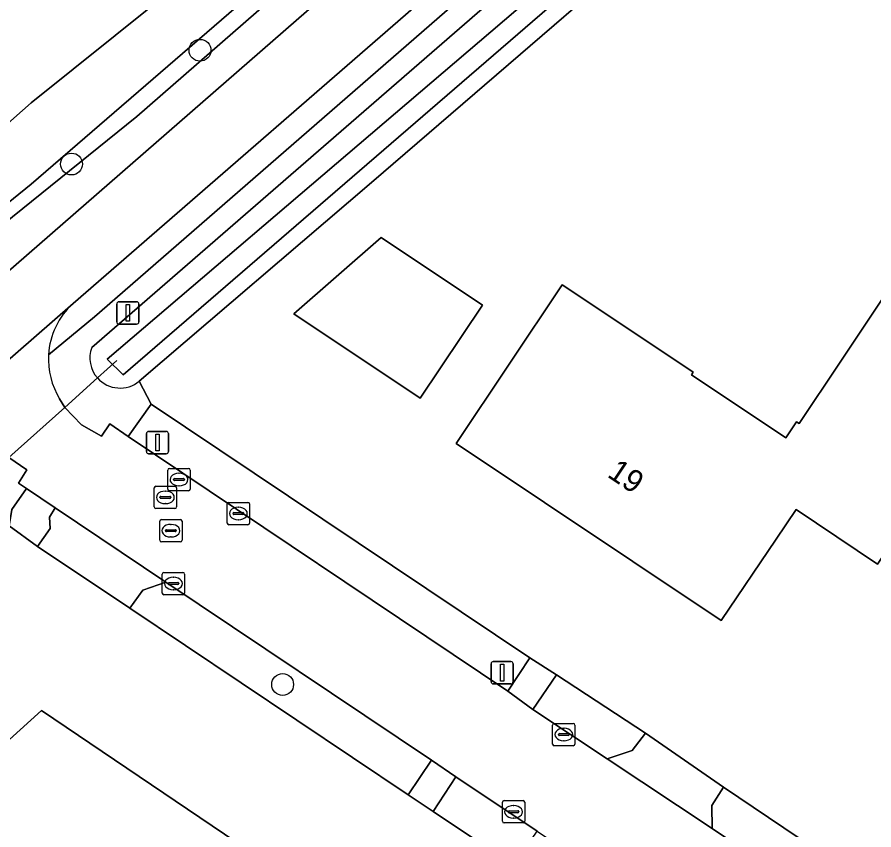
# Model space of a CAD drawing. Extents: x 163266 to 164362, y 381528 to 382286.
# Drawn here: x 163999.37 to 164037.73, y 381880.07 to 381916.46 of the extents above; entities that cross this region are included whole.
import ezdxf

# ---------------------------------------------------------------- set-up
doc = ezdxf.new("R2010")
doc.units = 0
for name, color, linetype in [('IMGEO_Boom', 7, 'Continuous'), ('IMGEO_Duiker', 7, 'Continuous'), ('IMGEO_Erf', 7, 'Continuous'), ('IMGEO_Groenvoorziening', 7, 'Continuous'), ('IMGEO_Kolk', 7, 'Continuous'), ('IMGEO_Lichtmast', 7, 'Continuous'), ('IMGEO_Oever', 7, 'Continuous'), ('IMGEO_Pand', 7, 'Continuous'), ('IMGEO_Pand_nummerreeks', 7, 'Continuous'), ('IMGEO_Rijbaan_lokaal_gesloten', 7, 'Continuous'), ('IMGEO_Rijbaan_lokaal_open', 7, 'Continuous'), ('IMGEO_Rioolput', 7, 'Continuous'), ('IMGEO_Voetpad_halfverhard', 7, 'Continuous'), ('IMGEO_Voetpad_open', 7, 'Continuous'), ('IMGEO_Waterloop', 7, 'Continuous')]:
    doc.layers.add(name, color=color, linetype=linetype)

msp = doc.modelspace()

# ---------------------------------------------------------------- linework, layer by layer
at = {"layer": 'IMGEO_Boom'}
for centre in [(164007.561, 381914.974), (164001.808, 381909.88), (164011.261, 381886.578)]:
    msp.add_circle(centre, 0.489, dxfattribs=at)
at = {"layer": 'IMGEO_Duiker'}
msp.add_lwpolyline([(163997.258, 381895.171), (163998.074, 381895.904), (163999, 381896.735), (164001.507, 381898.986), (164002.974, 381900.304), (164003.841, 381901.082)], dxfattribs=at)
at = {"layer": 'IMGEO_Erf'}
for points in [[(163981.759, 381896.51), (163982.978, 381897.576), (163983.903, 381898.385), (164000, 381912.621), (164013.095, 381923.126), (164045.138, 381950.831), (164045.957, 381951.785), (164047.495, 381953.575), (164005.841, 381991.21), (164000, 381996.499), (163996.133, 382000), (163967.622, 382025.804), (163959.22, 382032.884), (163952.437, 382038.271), (163951.112, 382039.278), (163945.397, 382043.624), (163945.352, 382043.639), (163943.77, 382044.161)], [(164111.638, 381906.317), (164102.64, 381912.377), (164089.369, 381921.4), (164084.755, 381924.537), (164072.016, 381933.198), (164067.524, 381936.259), (164066.482, 381936.995), (164058.637, 381942.16), (164057.727, 381942.206), (164054.039, 381939.756), (164049.868, 381936.862), (164032.571, 381923.999), (164015.233, 381909.058), (164004.845, 381900.164), (164005.371, 381899.132), (164022.324, 381887.777), (164023.517, 381887.015), (164027.504, 381884.396), (164030.999, 381881.988), (164041.078, 381875.19)], [(164023.757, 381877.048), (164021.609, 381878.481), (164017.994, 381880.891), (164016.88, 381881.641), (164004.426, 381889.991), (164000.285, 381892.756), (163999.021, 381893.687), (163929.416, 381832.861), (163943.921, 381816.693), (163948.755, 381811.304)]]:
    msp.add_lwpolyline(points, dxfattribs=at)
for points in [[(164037.896, 381891.966), (164034.254, 381894.419), (164033.352, 381893.083), (164030.901, 381889.438), (164019.028, 381897.367), (164023.776, 381904.477), (164029.353, 381900.753), (164029.639, 381900.562), (164029.561, 381900.446), (164033.786, 381897.625), (164034.263, 381898.34), (164034.38, 381898.262), (164036.22, 381901.017), (164040.727, 381907.767), (164043.97, 381905.601), (164044.632, 381905.16), (164046.453, 381907.876), (164047.906, 381906.901)], [(164017.425, 381899.402), (164011.766, 381903.181), (164015.667, 381906.595), (164020.205, 381903.565)], [(164003.17, 381861.72), (163997.803, 381867.67), (164005.249, 381874.338), (164001.739, 381878.437), (163999.856, 381876.747), (163995.833, 381881.231), (164000.469, 381885.413), (164011.921, 381877.668), (164009.01, 381875.086), (164010.379, 381873.532), (164010.889, 381873.982), (164013.525, 381870.99)]]:
    msp.add_lwpolyline(points, close=True, dxfattribs=at)
at = {"layer": 'IMGEO_Groenvoorziening'}
for points in [[(164054.376, 381947.351), (164050.193, 381944.236), (164002.833, 381903.042), (164000.781, 381901.336)], [(164002.718, 381901.672), (164039.693, 381933.766), (164046.176, 381939.079), (164055.887, 381945.905)], [(164037.528, 381938.674), (164036.559, 381939.767), (164004.731, 381912.013), (163985.54, 381896.526), (163985.262, 381896.324), (163984.981, 381896.151)], [(163847.227, 381777.818), (163849.537, 381774.989), (163854.909, 381779.633), (163855.968, 381780.463), (164037.528, 381938.674)], [(164001.279, 381899.375), (164001.507, 381898.986), (164002.257, 381898.203), (164003.158, 381897.698), (164003.527, 381898.244), (164004.348, 381897.686), (164005.371, 381899.132), (164004.845, 381900.164)], [(163999.021, 381893.687), (163999.145, 381894.409), (163999.796, 381895.348), (163999.429, 381895.594), (163999.804, 381896.196), (163999, 381896.735), (163998.571, 381897.023)]]:
    msp.add_lwpolyline(points, dxfattribs=at)
for centre, radius, start, end in [((164003.975, 381901.199), 1.343, 159.3885, 221.8104), ((164004.117, 381901.139), 3.342, 176.6279, 211.8705), ((164003.981, 381901.196), 1.345, 221.5063, 309.9352)]:
    msp.add_arc(centre, radius, start, end, dxfattribs=at)
at = {"layer": 'IMGEO_Kolk'}
for p, q in [((164008.778, 381893.808), (164008.778, 381894.66)), ((164008.853, 381894.734), (164009.705, 381894.734)), ((164009.779, 381894.66), (164009.779, 381893.808)), ((164009.037, 381894.228), (164009.037, 381894.24)), ((164009.475, 381894.191), (164009.077, 381894.191)), ((164009.08, 381894.277), (164009.478, 381894.277)), ((164009.266, 381894.514), (164009.291, 381894.514)), ((164009.521, 381894.24), (164009.521, 381894.228)), ((164009.289, 381893.954), (164009.264, 381893.954)), ((164009.705, 381893.734), (164008.853, 381893.734)), ((164005.872, 381890.673), (164005.872, 381891.525)), ((164005.947, 381891.599), (164006.799, 381891.599)), ((164006.873, 381891.525), (164006.873, 381890.673)), ((164006.131, 381891.093), (164006.131, 381891.105)), ((164006.174, 381891.142), (164006.572, 381891.142)), ((164006.36, 381891.379), (164006.385, 381891.379)), ((164006.615, 381891.105), (164006.615, 381891.093)), ((164006.569, 381891.056), (164006.171, 381891.056)), ((164006.383, 381890.819), (164006.358, 381890.819)), ((164006.799, 381890.599), (164005.947, 381890.599)), ((164023.349, 381883.912), (164023.349, 381884.764)), ((164023.424, 381884.838), (164024.276, 381884.838)), ((164023.837, 381884.618), (164023.862, 381884.618)), ((164024.35, 381884.764), (164024.35, 381883.912)), ((164023.608, 381884.332), (164023.608, 381884.344)), ((164024.046, 381884.295), (164023.648, 381884.295)), ((164023.651, 381884.381), (164024.049, 381884.381)), ((164024.092, 381884.344), (164024.092, 381884.332)), ((164024.276, 381883.838), (164023.424, 381883.838)), ((164023.86, 381884.058), (164023.835, 381884.058)), ((164021.099, 381880.454), (164021.099, 381881.306)), ((164021.174, 381881.38), (164022.026, 381881.38)), ((164021.587, 381881.16), (164021.612, 381881.16)), ((164022.1, 381881.306), (164022.1, 381880.454)), ((164021.358, 381880.874), (164021.358, 381880.886)), ((164021.796, 381880.837), (164021.398, 381880.837)), ((164021.401, 381880.923), (164021.799, 381880.923)), ((164021.842, 381880.886), (164021.842, 381880.874)), ((164022.026, 381880.38), (164021.174, 381880.38)), ((164021.61, 381880.6), (164021.585, 381880.6))]:
    msp.add_line(p, q, dxfattribs=at)
for points in [[(164008.778, 381893.808), (164008.778, 381894.66)], [(164008.853, 381894.734), (164009.705, 381894.734)], [(164009.779, 381894.66), (164009.779, 381893.808)], [(164009.705, 381893.734), (164008.853, 381893.734)], [(164005.872, 381890.673), (164005.872, 381891.525)], [(164005.947, 381891.599), (164006.799, 381891.599)], [(164006.873, 381891.525), (164006.873, 381890.673)], [(164006.799, 381890.599), (164005.947, 381890.599)], [(164023.349, 381883.912), (164023.349, 381884.764)], [(164023.424, 381884.838), (164024.276, 381884.838)], [(164024.35, 381884.764), (164024.35, 381883.912)], [(164024.276, 381883.838), (164023.424, 381883.838)], [(164021.099, 381880.454), (164021.099, 381881.306)], [(164021.174, 381881.38), (164022.026, 381881.38)], [(164022.1, 381881.306), (164022.1, 381880.454)], [(164022.026, 381880.38), (164021.174, 381880.38)]]:
    msp.add_lwpolyline(points, dxfattribs=at)
for centre, radius, start, end in [((164008.855, 381894.658), 0.0765, 91.552, 178.448), ((164008.855, 381894.658), 0.0765, 91.552, 178.448), ((164009.703, 381894.658), 0.0765, 1.552, 88.448), ((164009.703, 381894.658), 0.0765, 1.552, 88.448), ((164009.077, 381894.237), 0.0403, 85.8775, 175.7526), ((164009.074, 381894.227), 0.0366, 178.938, 274.7102), ((164009.478, 381894.234), 0.043, 264.8664, 352.4533), ((164009.482, 381894.239), 0.0386, 1.7309, 96.639), ((164008.855, 381893.81), 0.0765, 181.552, 268.448), ((164008.855, 381893.81), 0.0765, 181.552, 268.448), ((164009.703, 381893.81), 0.0765, 271.552, 358.448), ((164009.703, 381893.81), 0.0765, 271.552, 358.448), ((164005.949, 381891.523), 0.0765, 91.552, 178.448), ((164005.949, 381891.523), 0.0765, 91.552, 178.448), ((164006.797, 381891.523), 0.0765, 1.552, 88.448), ((164006.797, 381891.523), 0.0765, 1.552, 88.448), ((164006.171, 381891.102), 0.0403, 85.8775, 175.7526), ((164006.168, 381891.092), 0.0366, 178.938, 274.7102), ((164006.572, 381891.099), 0.043, 264.8664, 352.4533), ((164006.576, 381891.104), 0.0386, 1.7309, 96.639), ((164005.949, 381890.675), 0.0765, 181.552, 268.448), ((164005.949, 381890.675), 0.0765, 181.552, 268.448), ((164006.797, 381890.675), 0.0765, 271.552, 358.448), ((164006.797, 381890.675), 0.0765, 271.552, 358.448), ((164023.426, 381884.762), 0.0765, 91.552, 178.448), ((164023.426, 381884.762), 0.0765, 91.552, 178.448), ((164024.274, 381884.762), 0.0765, 1.552, 88.448), ((164024.274, 381884.762), 0.0765, 1.552, 88.448), ((164023.648, 381884.341), 0.0403, 85.8775, 175.7526), ((164023.645, 381884.331), 0.0366, 178.938, 274.7102), ((164024.049, 381884.338), 0.043, 264.8664, 352.4533), ((164024.053, 381884.343), 0.0386, 1.7309, 96.639), ((164023.426, 381883.914), 0.0765, 181.552, 268.448), ((164023.426, 381883.914), 0.0765, 181.552, 268.448), ((164024.274, 381883.914), 0.0765, 271.552, 358.448), ((164024.274, 381883.914), 0.0765, 271.552, 358.448), ((164021.176, 381881.304), 0.0765, 91.552, 178.448), ((164021.176, 381881.304), 0.0765, 91.552, 178.448), ((164022.024, 381881.304), 0.0765, 1.552, 88.448), ((164022.024, 381881.304), 0.0765, 1.552, 88.448), ((164021.398, 381880.883), 0.0403, 85.8775, 175.7526), ((164021.395, 381880.873), 0.0366, 178.938, 274.7102), ((164021.799, 381880.88), 0.043, 264.8664, 352.4533), ((164021.803, 381880.885), 0.0386, 1.7309, 96.639), ((164021.176, 381880.456), 0.0765, 181.552, 268.448), ((164021.176, 381880.456), 0.0765, 181.552, 268.448), ((164022.024, 381880.456), 0.0765, 271.552, 358.448), ((164022.024, 381880.456), 0.0765, 271.552, 358.448)]:
    msp.add_arc(centre, radius, start, end, dxfattribs=at)
for centre, major_axis, ratio, start_param, end_param in [((164009.265, 381894.234), (-0.387, 0.002), 0.722429, 4.712389, 7.853982), ((164009.29, 381894.234), (-0.39, 0.002), 0.717154, 1.570796, 4.712389), ((164006.359, 381891.099), (-0.387, 0.002), 0.722429, 4.712389, 7.853982), ((164006.384, 381891.099), (-0.39, 0.002), 0.717154, 1.570796, 4.712389), ((164023.836, 381884.338), (-0.387, 0.002), 0.722429, 4.712389, 7.853982), ((164023.861, 381884.338), (-0.39, 0.002), 0.717154, 1.570796, 4.712389), ((164021.586, 381880.88), (-0.387, 0.002), 0.722429, 4.712389, 7.853982), ((164021.611, 381880.88), (-0.39, 0.002), 0.717154, 1.570796, 4.712389)]:
    msp.add_ellipse(centre, major_axis=major_axis, ratio=ratio, start_param=start_param, end_param=end_param, dxfattribs=at)
at = {"layer": 'IMGEO_Lichtmast'}
for p, q in [((164003.835, 381902.814), (164003.835, 381903.614)), ((164003.835, 381903.614), (164003.835, 381902.814)), ((164003.935, 381903.714), (164004.725, 381903.714)), ((164004.725, 381903.714), (164003.935, 381903.714)), ((164004.825, 381903.614), (164004.825, 381902.814)), ((164004.825, 381902.814), (164004.825, 381903.614)), ((164004.725, 381902.714), (164003.935, 381902.714)), ((164003.935, 381902.714), (164004.725, 381902.714)), ((164005.161, 381897.009), (164005.161, 381897.809)), ((164005.161, 381897.809), (164005.161, 381897.009)), ((164005.261, 381897.909), (164006.051, 381897.909)), ((164006.051, 381897.909), (164005.261, 381897.909)), ((164006.151, 381897.809), (164006.151, 381897.009)), ((164006.151, 381897.009), (164006.151, 381897.809)), ((164006.051, 381896.909), (164005.261, 381896.909)), ((164005.261, 381896.909), (164006.051, 381896.909)), ((164020.592, 381886.707), (164020.592, 381887.507)), ((164020.592, 381887.507), (164020.592, 381886.707)), ((164020.692, 381887.607), (164021.482, 381887.607)), ((164021.482, 381887.607), (164020.692, 381887.607)), ((164021.582, 381887.507), (164021.582, 381886.707)), ((164021.582, 381886.707), (164021.582, 381887.507)), ((164021.482, 381886.607), (164020.692, 381886.607)), ((164020.692, 381886.607), (164021.482, 381886.607))]:
    msp.add_line(p, q, dxfattribs=at)
for points in [[(164004.255, 381903.589), (164004.405, 381903.589), (164004.405, 381902.839), (164004.255, 381902.839), (164004.255, 381903.589)], [(164005.581, 381897.784), (164005.731, 381897.784), (164005.731, 381897.034), (164005.581, 381897.034), (164005.581, 381897.784)], [(164021.012, 381887.482), (164021.162, 381887.482), (164021.162, 381886.732), (164021.012, 381886.732), (164021.012, 381887.482)]]:
    msp.add_lwpolyline(points, dxfattribs=at)
for centre, start, end in [((164003.935, 381903.614), 90, 180), ((164003.935, 381903.614), 90, 180), ((164004.725, 381903.614), 0, 90), ((164004.725, 381903.614), 360, 90), ((164003.935, 381902.814), 180, 270), ((164003.935, 381902.814), 180, 270), ((164004.725, 381902.814), 270, 0), ((164004.725, 381902.814), 270, 0), ((164005.261, 381897.809), 90, 180), ((164005.261, 381897.809), 90, 180), ((164006.051, 381897.809), 0, 90), ((164006.051, 381897.809), 360, 90), ((164005.261, 381897.009), 180, 270), ((164005.261, 381897.009), 180, 270), ((164006.051, 381897.009), 270, 0), ((164006.051, 381897.009), 270, 0), ((164020.692, 381887.507), 90, 180), ((164020.692, 381887.507), 90, 180), ((164021.482, 381887.507), 0, 90), ((164021.482, 381887.507), 360, 90), ((164020.692, 381886.707), 180, 270), ((164020.692, 381886.707), 180, 270), ((164021.482, 381886.707), 270, 0), ((164021.482, 381886.707), 270, 0)]:
    msp.add_arc(centre, 0.1, start, end, dxfattribs=at)
at = {"layer": 'IMGEO_Oever'}
for points in [[(164046.659, 381949.271), (164036.167, 381940.21), (164000, 381908.979), (163985.155, 381896.955)], [(164055.887, 381945.905), (164046.176, 381939.079), (164039.693, 381933.766), (164002.718, 381901.672)], [(164004.845, 381900.164), (164015.233, 381909.058), (164032.571, 381923.999), (164049.868, 381936.862), (164054.039, 381939.756), (164057.727, 381942.206), (164058.637, 381942.16), (164066.482, 381936.995)], [(163984.981, 381896.151), (163985.262, 381896.324), (163985.54, 381896.526), (164004.731, 381912.013), (164036.559, 381939.767)]]:
    msp.add_lwpolyline(points, dxfattribs=at)
msp.add_lwpolyline([(164045.512, 381934.668), (164034.302, 381926.26), (164024.96, 381918.447), (164004.121, 381900.443), (164003.41, 381901.143), (164029.222, 381923.192), (164046.73, 381937.438), (164057.044, 381945.162), (164058.396, 381945.321), (164067.261, 381939.596), (164066.937, 381939.004), (164066.585, 381938.363), (164057.919, 381943.731), (164057.322, 381943.611), (164051.542, 381939.345)], close=True, dxfattribs=at)
for centre, radius, start, end in [((164003.975, 381901.199), 1.343, 159.3885, 221.8104), ((164003.981, 381901.196), 1.345, 221.5063, 309.9352)]:
    msp.add_arc(centre, radius, start, end, dxfattribs=at)
at = {"layer": 'IMGEO_Pand'}
for points in [[(164046.453, 381907.876), (164044.632, 381905.16), (164043.97, 381905.601), (164040.727, 381907.767), (164036.22, 381901.017), (164034.38, 381898.262), (164034.263, 381898.34), (164033.786, 381897.625), (164029.561, 381900.446), (164029.639, 381900.562), (164029.353, 381900.753), (164023.776, 381904.477), (164019.028, 381897.367), (164030.901, 381889.438), (164033.352, 381893.083), (164034.254, 381894.419), (164037.896, 381891.966), (164047.906, 381906.901)], [(164011.766, 381903.181), (164017.425, 381899.402), (164020.205, 381903.565), (164015.667, 381906.595)], [(164003.17, 381861.72), (164013.525, 381870.99), (164010.889, 381873.982), (164010.379, 381873.532), (164009.01, 381875.086), (164011.921, 381877.668), (164000.469, 381885.413), (163995.833, 381881.231), (163999.856, 381876.747), (164001.739, 381878.437), (164005.249, 381874.338), (163997.803, 381867.67)]]:
    msp.add_lwpolyline(points, close=True, dxfattribs=at)
at = {"layer": 'IMGEO_Rijbaan_lokaal_gesloten'}
msp.add_lwpolyline([(163994.123, 381896.877), (164001.88, 381903.643), (164037.55, 381934.629), (164049.758, 381945.234), (164051.471, 381946.521), (164055.13, 381949.211), (164052.722, 381952.074), (164050.939, 381950.414), (164050.865, 381950.343), (164048.125, 381947.909), (164037.528, 381938.674), (163855.968, 381780.463), (163854.909, 381779.633), (163856.952, 381777.354), (163875.466, 381793.487), (163918.881, 381831.318), (163926.223, 381837.754)], close=True, dxfattribs=at)
at = {"layer": 'IMGEO_Rijbaan_lokaal_open'}
for points in [[(164001.88, 381903.643), (163994.123, 381896.877)], [(164025.787, 381883.247), (164022.457, 381885.457), (164021.34, 381886.276), (164004.348, 381897.686), (164003.527, 381898.244), (164003.158, 381897.698), (164002.257, 381898.203), (164001.507, 381898.986), (164001.279, 381899.375)], [(163998.571, 381897.023), (163999, 381896.735), (163999.804, 381896.196), (163999.429, 381895.594), (163999.796, 381895.348), (164001.074, 381894.49), (164006.028, 381891.166), (164017.924, 381883.184), (164019.023, 381882.448), (164022.652, 381880.012), (164025.646, 381878.003), (164036.893, 381870.385), (164038.576, 381869.252), (164061.479, 381853.831), (164067.085, 381850.057), (164074.222, 381845.198), (164075.369, 381844.441), (164083.195, 381839.066), (164084.215, 381838.47)], [(164087.394, 381841.853), (164087.024, 381842.107), (164069.1, 381854.192), (164060.623, 381859.907), (164059.455, 381860.697), (164055.995, 381863.023), (164050.572, 381866.67), (164049.933, 381867.099), (164045.389, 381870.177), (164041.338, 381872.887), (164040.101, 381873.72), (164030.485, 381880.129), (164025.787, 381883.247)]]:
    msp.add_lwpolyline(points, dxfattribs=at)
for centre, radius, start, end in [((164004.13, 381901.156), 3.353, 132.1314, 176.9246), ((164004.117, 381901.139), 3.342, 176.6279, 211.8705)]:
    msp.add_arc(centre, radius, start, end, dxfattribs=at)
at = {"layer": 'IMGEO_Rioolput'}
for p, q in [((164006.121, 381895.328), (164006.121, 381896.18)), ((164006.196, 381896.254), (164007.048, 381896.254)), ((164007.122, 381896.18), (164007.122, 381895.328)), ((164006.38, 381895.748), (164006.38, 381895.76)), ((164006.818, 381895.711), (164006.42, 381895.711)), ((164006.423, 381895.797), (164006.821, 381895.797)), ((164006.609, 381896.034), (164006.634, 381896.034)), ((164006.864, 381895.76), (164006.864, 381895.748)), ((164005.51, 381894.53), (164005.51, 381895.382)), ((164005.585, 381895.456), (164006.437, 381895.456)), ((164006.511, 381895.382), (164006.511, 381894.53)), ((164006.632, 381895.474), (164006.607, 381895.474)), ((164005.769, 381894.95), (164005.769, 381894.962)), ((164005.812, 381894.999), (164006.21, 381894.999)), ((164005.998, 381895.236), (164006.023, 381895.236)), ((164007.048, 381895.254), (164006.196, 381895.254)), ((164006.253, 381894.962), (164006.253, 381894.95)), ((164006.207, 381894.913), (164005.809, 381894.913)), ((164006.021, 381894.676), (164005.996, 381894.676)), ((164006.437, 381894.456), (164005.585, 381894.456)), ((164005.758, 381893.039), (164005.758, 381893.891)), ((164005.833, 381893.965), (164006.685, 381893.965)), ((164006.759, 381893.891), (164006.759, 381893.039)), ((164006.017, 381893.459), (164006.017, 381893.471)), ((164006.455, 381893.422), (164006.057, 381893.422)), ((164006.06, 381893.508), (164006.458, 381893.508)), ((164006.246, 381893.745), (164006.271, 381893.745)), ((164006.501, 381893.471), (164006.501, 381893.459)), ((164006.269, 381893.185), (164006.244, 381893.185)), ((164006.685, 381892.965), (164005.833, 381892.965))]:
    msp.add_line(p, q, dxfattribs=at)
for points in [[(164006.121, 381895.328), (164006.121, 381896.18)], [(164006.196, 381896.254), (164007.048, 381896.254)], [(164007.122, 381896.18), (164007.122, 381895.328)], [(164005.51, 381894.53), (164005.51, 381895.382)], [(164005.585, 381895.456), (164006.437, 381895.456)], [(164006.511, 381895.382), (164006.511, 381894.53)], [(164007.048, 381895.254), (164006.196, 381895.254)], [(164006.437, 381894.456), (164005.585, 381894.456)], [(164005.758, 381893.039), (164005.758, 381893.891)], [(164005.833, 381893.965), (164006.685, 381893.965)], [(164006.759, 381893.891), (164006.759, 381893.039)], [(164006.685, 381892.965), (164005.833, 381892.965)]]:
    msp.add_lwpolyline(points, dxfattribs=at)
for centre, radius, start, end in [((164006.198, 381896.178), 0.0765, 91.552, 178.448), ((164006.198, 381896.178), 0.0765, 91.552, 178.448), ((164007.046, 381896.178), 0.0765, 1.552, 88.448), ((164007.046, 381896.178), 0.0765, 1.552, 88.448), ((164006.42, 381895.757), 0.0403, 85.8775, 175.7526), ((164006.417, 381895.747), 0.0366, 178.938, 274.7102), ((164006.821, 381895.754), 0.043, 264.8664, 352.4533), ((164006.825, 381895.759), 0.0386, 1.7309, 96.639), ((164005.587, 381895.38), 0.0765, 91.552, 178.448), ((164005.587, 381895.38), 0.0765, 91.552, 178.448), ((164006.198, 381895.33), 0.0765, 181.552, 268.448), ((164006.198, 381895.33), 0.0765, 181.552, 268.448), ((164006.435, 381895.38), 0.0765, 1.552, 88.448), ((164006.435, 381895.38), 0.0765, 1.552, 88.448), ((164007.046, 381895.33), 0.0765, 271.552, 358.448), ((164007.046, 381895.33), 0.0765, 271.552, 358.448), ((164005.809, 381894.959), 0.0403, 85.8775, 175.7526), ((164005.806, 381894.949), 0.0366, 178.938, 274.7102), ((164006.21, 381894.956), 0.043, 264.8664, 352.4533), ((164006.214, 381894.961), 0.0386, 1.7309, 96.639), ((164005.587, 381894.532), 0.0765, 181.552, 268.448), ((164005.587, 381894.532), 0.0765, 181.552, 268.448), ((164006.435, 381894.532), 0.0765, 271.552, 358.448), ((164006.435, 381894.532), 0.0765, 271.552, 358.448), ((164005.835, 381893.889), 0.0765, 91.552, 178.448), ((164005.835, 381893.889), 0.0765, 91.552, 178.448), ((164006.683, 381893.889), 0.0765, 1.552, 88.448), ((164006.683, 381893.889), 0.0765, 1.552, 88.448), ((164006.057, 381893.468), 0.0403, 85.8775, 175.7526), ((164006.054, 381893.458), 0.0366, 178.938, 274.7102), ((164006.458, 381893.465), 0.043, 264.8664, 352.4533), ((164006.462, 381893.47), 0.0386, 1.7309, 96.639), ((164005.835, 381893.041), 0.0765, 181.552, 268.448), ((164005.835, 381893.041), 0.0765, 181.552, 268.448), ((164006.683, 381893.041), 0.0765, 271.552, 358.448), ((164006.683, 381893.041), 0.0765, 271.552, 358.448)]:
    msp.add_arc(centre, radius, start, end, dxfattribs=at)
for centre, major_axis, ratio, start_param, end_param in [((164006.608, 381895.754), (-0.387, 0.002), 0.722429, 4.712389, 7.853982), ((164006.633, 381895.754), (-0.39, 0.002), 0.717154, 1.570796, 4.712389), ((164005.997, 381894.956), (-0.387, 0.002), 0.722429, 4.712389, 7.853982), ((164006.022, 381894.956), (-0.39, 0.002), 0.717154, 1.570796, 4.712389), ((164006.245, 381893.465), (-0.387, 0.002), 0.722429, 4.712389, 7.853982), ((164006.27, 381893.465), (-0.39, 0.002), 0.717154, 1.570796, 4.712389)]:
    msp.add_ellipse(centre, major_axis=major_axis, ratio=ratio, start_param=start_param, end_param=end_param, dxfattribs=at)
at = {"layer": 'IMGEO_Voetpad_halfverhard'}
for points in [[(164021.34, 381886.276), (164022.324, 381887.777), (164005.371, 381899.132), (164004.348, 381897.686)], [(164001.074, 381894.49), (163999.796, 381895.348), (163999.145, 381894.409), (163999.021, 381893.687), (164000.285, 381892.756), (164000.851, 381893.56), (164000.818, 381894.076)], [(164006.028, 381891.166), (164004.995, 381890.797), (164004.426, 381889.991), (164016.88, 381881.641), (164017.924, 381883.184)], [(164022.457, 381885.457), (164025.787, 381883.247), (164026.911, 381883.622), (164027.504, 381884.396), (164023.517, 381887.015)], [(164019.023, 381882.448), (164017.994, 381880.891), (164021.609, 381878.481), (164022.652, 381880.012)], [(164041.078, 381875.19), (164030.999, 381881.988), (164030.478, 381881.167), (164030.485, 381880.129), (164040.101, 381873.72)]]:
    msp.add_lwpolyline(points, close=True, dxfattribs=at)
at = {"layer": 'IMGEO_Voetpad_open'}
for points in [[(164055.362, 381949.381), (164055.13, 381949.211), (164051.471, 381946.521), (164049.758, 381945.234), (164037.55, 381934.629), (164001.88, 381903.643)], [(164000.781, 381901.336), (164002.833, 381903.042), (164050.193, 381944.236)]]:
    msp.add_lwpolyline(points, dxfattribs=at)
for points in [[(164001.074, 381894.49), (164000.818, 381894.076), (164000.851, 381893.56), (164000.285, 381892.756), (164004.426, 381889.991), (164004.995, 381890.797), (164006.028, 381891.166)], [(164021.34, 381886.276), (164022.457, 381885.457), (164023.517, 381887.015), (164022.324, 381887.777)], [(164030.485, 381880.129), (164030.478, 381881.167), (164030.999, 381881.988), (164027.504, 381884.396), (164026.911, 381883.622), (164025.787, 381883.247)], [(164017.994, 381880.891), (164019.023, 381882.448), (164017.924, 381883.184), (164016.88, 381881.641)]]:
    msp.add_lwpolyline(points, close=True, dxfattribs=at)
msp.add_arc((164004.13, 381901.156), 3.353, 132.1314, 176.9246, dxfattribs=at)
at = {"layer": 'IMGEO_Waterloop'}
for points in [[(164045.138, 381950.831), (164013.095, 381923.126), (164000, 381912.621), (163983.903, 381898.385)], [(163985.155, 381896.955), (164000, 381908.979), (164036.167, 381940.21)]]:
    msp.add_lwpolyline(points, dxfattribs=at)
msp.add_lwpolyline([(164024.96, 381918.447), (164034.302, 381926.26), (164045.512, 381934.668), (164051.542, 381939.345), (164057.322, 381943.611), (164057.919, 381943.731), (164066.585, 381938.363), (164066.937, 381939.004), (164067.261, 381939.596), (164058.396, 381945.321), (164057.044, 381945.162), (164046.73, 381937.438), (164029.222, 381923.192), (164003.41, 381901.143), (164004.121, 381900.443)], close=True, dxfattribs=at)

# ---------------------------------------------------------------- texts
at = {"layer": 'IMGEO_Pand_nummerreeks'}
msp.add_text('19', height=1, rotation=326.2652, dxfattribs=at).set_placement((164025.752, 381895.906))

doc.saveas('drawing.dxf')
